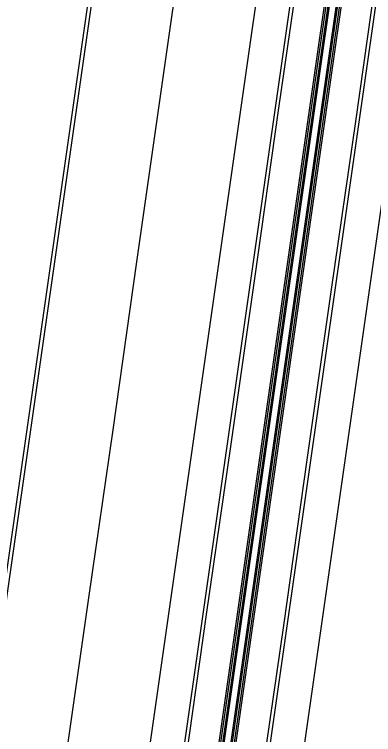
# Model space of a CAD drawing. Extents: x 1797478 to 1804836, y 246529 to 250952.
# Drawn here: x 1797826.2 to 1797879.1, y 248929.3 to 249035.4 of the extents above; entities that cross this region are included whole.
import ezdxf

# ---------------------------------------------------------------- set-up
doc = ezdxf.new("R2010")
doc.units = 0
for name, color, linetype in [('1', 7, 'Continuous'), ('DRAINAGE', 7, 'Continuous'), ('EDPV-LINE', 7, 'Continuous'), ('SHDR-UPAV', 7, 'Continuous')]:
    doc.layers.add(name, color=color, linetype=linetype)

msp = doc.modelspace()

# ---------------------------------------------------------------- linework, layer by layer
for points in [[(1797815.94, 248800.98), (1797819.48, 248825.72), (1797823.02, 248850.47), (1797826.55, 248875.22), (1797827.86, 248884.39), (1797827.86, 248884.4), (1797830.09, 248899.97), (1797833.62, 248924.72), (1797837.16, 248949.47), (1797840.7, 248974.22), (1797844.23, 248998.96), (1797847.77, 249023.71), (1797851.3, 249048.46), (1797854.84, 249073.21), (1797858.38, 249097.96), (1797861.91, 249122.71), (1797865.45, 249147.46), (1797868.99, 249172.21), (1797872.52, 249196.95), (1797876.06, 249221.7), (1797879.59, 249246.45), (1797883.13, 249271.2)], [(1797815.94, 248800.98), (1797819.48, 248825.72), (1797823.02, 248850.47), (1797826.55, 248875.22), (1797827.86, 248884.39), (1797827.86, 248884.4), (1797830.09, 248899.97), (1797833.62, 248924.72), (1797837.16, 248949.47), (1797840.7, 248974.22), (1797844.23, 248998.96), (1797847.77, 249023.71), (1797851.3, 249048.46), (1797854.84, 249073.21), (1797858.38, 249097.96), (1797861.91, 249122.71), (1797865.45, 249147.46), (1797868.99, 249172.21), (1797872.52, 249196.95), (1797876.06, 249221.7), (1797879.59, 249246.45), (1797883.13, 249271.2)], [(1797815.94, 248800.98), (1797819.48, 248825.72), (1797823.02, 248850.47), (1797826.55, 248875.22), (1797827.86, 248884.39), (1797827.86, 248884.4), (1797830.09, 248899.97), (1797833.62, 248924.72), (1797837.16, 248949.47), (1797840.7, 248974.22), (1797844.23, 248998.96), (1797847.77, 249023.71), (1797851.3, 249048.46), (1797854.84, 249073.21), (1797858.38, 249097.96), (1797861.91, 249122.71), (1797865.45, 249147.46), (1797868.99, 249172.21), (1797872.52, 249196.95), (1797876.06, 249221.7), (1797879.59, 249246.45), (1797883.13, 249271.2)], [(1797815.94, 248800.98), (1797819.48, 248825.72), (1797823.02, 248850.47), (1797826.55, 248875.22), (1797827.86, 248884.39), (1797827.86, 248884.4), (1797830.09, 248899.97), (1797833.62, 248924.72), (1797837.16, 248949.47), (1797840.7, 248974.22), (1797844.23, 248998.96), (1797847.77, 249023.71), (1797851.3, 249048.46), (1797854.84, 249073.21), (1797858.38, 249097.96), (1797861.91, 249122.71), (1797865.45, 249147.46), (1797868.99, 249172.21), (1797872.52, 249196.95), (1797876.06, 249221.7), (1797879.59, 249246.45), (1797883.13, 249271.2)], [(1797827.82, 248799.28), (1797831.36, 248824.03), (1797834.89, 248848.78), (1797838.43, 248873.52), (1797839.74, 248882.7), (1797839.74, 248882.7), (1797841.97, 248898.27), (1797845.5, 248923.02), (1797849.04, 248947.77), (1797852.58, 248972.52), (1797856.11, 248997.27), (1797859.65, 249022.02), (1797863.18, 249046.76), (1797866.72, 249071.51), (1797870.26, 249096.26), (1797873.79, 249121.01), (1797877.33, 249145.76), (1797880.86, 249170.51), (1797884.4, 249195.26), (1797887.94, 249220.01), (1797891.47, 249244.75), (1797895.01, 249269.5)], [(1797827.82, 248799.28), (1797831.36, 248824.03), (1797834.89, 248848.78), (1797838.43, 248873.52), (1797839.74, 248882.7), (1797839.74, 248882.7), (1797841.97, 248898.27), (1797845.5, 248923.02), (1797849.04, 248947.77), (1797852.58, 248972.52), (1797856.11, 248997.27), (1797859.65, 249022.02), (1797863.18, 249046.76), (1797866.72, 249071.51), (1797870.26, 249096.26), (1797873.79, 249121.01), (1797877.33, 249145.76), (1797880.86, 249170.51), (1797884.4, 249195.26), (1797887.94, 249220.01), (1797891.47, 249244.75), (1797895.01, 249269.5)], [(1797827.82, 248799.28), (1797831.36, 248824.03), (1797834.89, 248848.78), (1797838.43, 248873.52), (1797839.74, 248882.7), (1797839.74, 248882.7), (1797841.97, 248898.27), (1797845.5, 248923.02), (1797849.04, 248947.77), (1797852.58, 248972.52), (1797856.11, 248997.27), (1797859.65, 249022.02), (1797863.18, 249046.76), (1797866.72, 249071.51), (1797870.26, 249096.26), (1797873.79, 249121.01), (1797877.33, 249145.76), (1797880.86, 249170.51), (1797884.4, 249195.26), (1797887.94, 249220.01), (1797891.47, 249244.75), (1797895.01, 249269.5)], [(1797827.82, 248799.28), (1797831.36, 248824.03), (1797834.89, 248848.78), (1797838.43, 248873.52), (1797839.74, 248882.7), (1797839.74, 248882.7), (1797841.97, 248898.27), (1797845.5, 248923.02), (1797849.04, 248947.77), (1797852.58, 248972.52), (1797856.11, 248997.27), (1797859.65, 249022.02), (1797863.18, 249046.76), (1797866.72, 249071.51), (1797870.26, 249096.26), (1797873.79, 249121.01), (1797877.33, 249145.76), (1797880.86, 249170.51), (1797884.4, 249195.26), (1797887.94, 249220.01), (1797891.47, 249244.75), (1797895.01, 249269.5)], [(1797832.77, 248798.57), (1797836.31, 248823.32), (1797839.84, 248848.07), (1797843.38, 248872.82), (1797844.69, 248881.99), (1797844.69, 248881.99), (1797846.92, 248897.57), (1797850.45, 248922.31), (1797853.99, 248947.06), (1797857.53, 248971.81), (1797861.06, 248996.56), (1797864.6, 249021.31), (1797868.13, 249046.06), (1797871.67, 249070.81), (1797875.21, 249095.55), (1797878.74, 249120.3), (1797882.28, 249145.05), (1797885.81, 249169.8), (1797889.35, 249194.55), (1797892.89, 249219.3), (1797896.42, 249244.05), (1797899.96, 249268.8)], [(1797833.29, 248798.5), (1797836.82, 248823.25), (1797840.36, 248847.99), (1797843.9, 248872.74), (1797845.21, 248881.92), (1797845.21, 248881.92), (1797847.43, 248897.49), (1797850.97, 248922.24), (1797854.5, 248946.99), (1797858.04, 248971.74), (1797861.58, 248996.49), (1797865.11, 249021.24), (1797868.65, 249045.98), (1797872.19, 249070.73), (1797875.72, 249095.48), (1797879.26, 249120.23), (1797882.79, 249144.98), (1797886.33, 249169.73), (1797889.87, 249194.48), (1797893.4, 249219.22), (1797896.94, 249243.97), (1797900.47, 249268.72)], [(1797841.51, 248822.58), (1797845.04, 248847.33), (1797848.58, 248872.07), (1797849.89, 248881.25), (1797849.89, 248881.25), (1797852.11, 248896.82), (1797855.65, 248921.57), (1797859.19, 248946.32), (1797862.72, 248971.07), (1797866.26, 248995.82), (1797869.79, 249020.57), (1797873.33, 249045.31), (1797876.87, 249070.06), (1797880.4, 249094.81), (1797883.94, 249119.56), (1797887.48, 249144.31), (1797891.01, 249169.06), (1797894.55, 249193.81), (1797898.08, 249218.56), (1797901.62, 249243.3), (1797905.16, 249268.05)], [(1797841.79, 248822.54), (1797845.33, 248847.28), (1797848.87, 248872.03), (1797850.18, 248881.21), (1797850.18, 248881.21), (1797852.4, 248896.78), (1797855.94, 248921.53), (1797859.48, 248946.28), (1797863.01, 248971.03), (1797866.55, 248995.78), (1797870.08, 249020.53), (1797873.62, 249045.27), (1797877.16, 249070.02), (1797880.69, 249094.77), (1797884.23, 249119.52), (1797887.76, 249144.27), (1797891.3, 249169.02), (1797894.84, 249193.77), (1797898.37, 249218.51), (1797901.91, 249243.26), (1797905.45, 249268.01)], [(1797841.8, 248822.53), (1797845.34, 248847.28), (1797848.87, 248872.03), (1797850.19, 248881.2), (1797850.19, 248881.21), (1797852.41, 248896.78), (1797855.95, 248921.53), (1797859.48, 248946.28), (1797863.02, 248971.03), (1797866.56, 248995.78), (1797870.09, 249020.52), (1797873.63, 249045.27), (1797877.16, 249070.02), (1797880.7, 249094.77), (1797884.24, 249119.52), (1797887.77, 249144.27), (1797891.31, 249169.02), (1797894.84, 249193.76), (1797898.38, 249218.51), (1797901.92, 249243.26), (1797905.45, 249268.01)], [(1797842, 248822.51), (1797845.54, 248847.26), (1797849.07, 248872), (1797850.38, 248881.18), (1797850.38, 248881.18), (1797852.61, 248896.75), (1797856.15, 248921.5), (1797859.68, 248946.25), (1797863.22, 248971), (1797866.75, 248995.75), (1797870.29, 249020.5), (1797873.83, 249045.24), (1797877.36, 249069.99), (1797880.9, 249094.74), (1797884.43, 249119.49), (1797887.97, 249144.24), (1797891.51, 249168.99), (1797895.04, 249193.74), (1797898.58, 249218.48), (1797902.12, 249243.23), (1797905.65, 249267.98)], [(1797842.99, 248822.36), (1797846.53, 248847.11), (1797850.06, 248871.86), (1797851.37, 248881.04), (1797851.37, 248881.04), (1797853.6, 248896.61), (1797857.14, 248921.36), (1797860.67, 248946.11), (1797864.21, 248970.86), (1797867.74, 248995.61), (1797871.28, 249020.35), (1797874.82, 249045.1), (1797878.35, 249069.85), (1797881.89, 249094.6), (1797885.42, 249119.35), (1797888.96, 249144.1), (1797892.5, 249168.85), (1797896.03, 249193.59), (1797899.57, 249218.34), (1797903.11, 249243.09), (1797906.64, 249267.84)], [(1797843.19, 248822.34), (1797846.72, 248847.09), (1797850.26, 248871.83), (1797851.57, 248881.01), (1797851.57, 248881.01), (1797853.8, 248896.58), (1797857.33, 248921.33), (1797860.87, 248946.08), (1797864.41, 248970.83), (1797867.94, 248995.58), (1797871.48, 249020.33), (1797875.01, 249045.07), (1797878.55, 249069.82), (1797882.09, 249094.57), (1797885.62, 249119.32), (1797889.16, 249144.07), (1797892.69, 249168.82), (1797896.23, 249193.57), (1797899.77, 249218.31), (1797903.3, 249243.06), (1797906.84, 249267.81)], [(1797845.13, 248822.06), (1797847.85, 248846.92), (1797850.56, 248871.79), (1797851.58, 248881.01), (1797851.58, 248881.01), (1797853.81, 248896.58), (1797857.34, 248921.33), (1797860.88, 248946.08), (1797864.41, 248970.83), (1797867.95, 248995.58), (1797871.49, 249020.32), (1797875.02, 249045.07), (1797878.56, 249069.82), (1797882.09, 249094.57), (1797885.63, 249119.32), (1797889.17, 249144.07), (1797892.7, 249168.82), (1797896.24, 249193.57), (1797899.78, 249218.31), (1797903.31, 249243.06), (1797906.85, 249267.81)], [(1797843.49, 248822.29), (1797847.02, 248847.04), (1797850.56, 248871.79), (1797851.87, 248880.96), (1797851.87, 248880.97), (1797854.09, 248896.54), (1797857.63, 248921.29), (1797861.17, 248946.04), (1797864.7, 248970.79), (1797868.24, 248995.53), (1797871.77, 249020.28), (1797875.31, 249045.03), (1797878.85, 249069.78), (1797882.38, 249094.53), (1797885.92, 249119.28), (1797889.46, 249144.03), (1797892.99, 249168.78), (1797896.53, 249193.52), (1797900.06, 249218.27), (1797903.6, 249243.02), (1797907.14, 249267.77)], [(1797850.1, 248821.35), (1797852.82, 248846.21), (1797855.53, 248871.08), (1797856.55, 248880.3), (1797856.55, 248880.3), (1797858.78, 248895.87), (1797862.31, 248920.62), (1797865.85, 248945.37), (1797869.38, 248970.12), (1797872.92, 248994.87), (1797876.46, 249019.61), (1797879.99, 249044.36), (1797883.53, 249069.11), (1797887.06, 249093.86), (1797890.6, 249118.61), (1797894.14, 249143.36), (1797897.67, 249168.11), (1797901.21, 249192.85), (1797904.75, 249217.6), (1797908.28, 249242.35), (1797911.82, 249267.1)], [(1797850.62, 248821.27), (1797853.33, 248846.14), (1797856.05, 248871.01), (1797857.07, 248880.22), (1797857.07, 248880.23), (1797859.29, 248895.8), (1797862.83, 248920.55), (1797866.36, 248945.29), (1797869.9, 248970.04), (1797873.44, 248994.79), (1797876.97, 249019.54), (1797880.51, 249044.29), (1797884.04, 249069.04), (1797887.58, 249093.79), (1797891.12, 249118.54), (1797894.65, 249143.28), (1797898.19, 249168.03), (1797901.73, 249192.78), (1797905.26, 249217.53), (1797908.8, 249242.28), (1797912.33, 249267.03)], [(1797855.57, 248820.57), (1797858.28, 248845.43), (1797860.99, 248870.3), (1797862.02, 248879.51), (1797862.02, 248879.52), (1797864.24, 248895.09), (1797867.78, 248919.84), (1797871.31, 248944.59), (1797874.85, 248969.34), (1797878.39, 248994.08), (1797881.92, 249018.83), (1797885.46, 249043.58), (1797888.99, 249068.33), (1797892.53, 249093.08), (1797896.07, 249117.83), (1797899.6, 249142.58), (1797903.14, 249167.33), (1797906.67, 249192.07), (1797910.21, 249216.82), (1797913.75, 249241.57), (1797917.28, 249266.32)], [(1797855.57, 248820.57), (1797858.28, 248845.43), (1797860.99, 248870.3), (1797862.02, 248879.51), (1797862.02, 248879.52), (1797864.24, 248895.09), (1797867.78, 248919.84), (1797871.31, 248944.59), (1797874.85, 248969.34), (1797878.39, 248994.08), (1797881.92, 249018.83), (1797885.46, 249043.58), (1797888.99, 249068.33), (1797892.53, 249093.08), (1797896.07, 249117.83), (1797899.6, 249142.58), (1797903.14, 249167.33), (1797906.67, 249192.07), (1797910.21, 249216.82), (1797913.75, 249241.57), (1797917.28, 249266.32)], [(1797855.57, 248820.57), (1797858.28, 248845.43), (1797860.99, 248870.3), (1797862.02, 248879.51), (1797862.02, 248879.52), (1797864.24, 248895.09), (1797867.78, 248919.84), (1797871.31, 248944.59), (1797874.85, 248969.34), (1797878.39, 248994.08), (1797881.92, 249018.83), (1797885.46, 249043.58), (1797888.99, 249068.33), (1797892.53, 249093.08), (1797896.07, 249117.83), (1797899.6, 249142.58), (1797903.14, 249167.33), (1797906.67, 249192.07), (1797910.21, 249216.82), (1797913.75, 249241.57), (1797917.28, 249266.32)], [(1797855.57, 248820.57), (1797858.28, 248845.43), (1797860.99, 248870.3), (1797862.02, 248879.51), (1797862.02, 248879.52), (1797864.24, 248895.09), (1797867.78, 248919.84), (1797871.31, 248944.59), (1797874.85, 248969.34), (1797878.39, 248994.08), (1797881.92, 249018.83), (1797885.46, 249043.58), (1797888.99, 249068.33), (1797892.53, 249093.08), (1797896.07, 249117.83), (1797899.6, 249142.58), (1797903.14, 249167.33), (1797906.67, 249192.07), (1797910.21, 249216.82), (1797913.75, 249241.57), (1797917.28, 249266.32)], [(1797855.57, 248820.57), (1797858.28, 248845.43), (1797860.99, 248870.3), (1797862.02, 248879.51), (1797862.02, 248879.52), (1797864.24, 248895.09), (1797867.78, 248919.84), (1797871.31, 248944.59), (1797874.85, 248969.34), (1797878.39, 248994.08), (1797881.92, 249018.83), (1797885.46, 249043.58), (1797888.99, 249068.33), (1797892.53, 249093.08), (1797896.07, 249117.83), (1797899.6, 249142.58), (1797903.14, 249167.33), (1797906.67, 249192.07), (1797910.21, 249216.82), (1797913.75, 249241.57), (1797917.28, 249266.32)], [(1797803.56, 248802.75), (1797807.09, 248827.49), (1797810.63, 248852.24), (1797814.17, 248876.99), (1797815.48, 248886.16), (1797815.48, 248886.17), (1797817.7, 248901.74), (1797821.24, 248926.49), (1797824.77, 248951.24), (1797828.31, 248975.99), (1797831.85, 249000.73), (1797835.38, 249025.48), (1797838.92, 249050.23), (1797842.46, 249074.98), (1797845.99, 249099.73), (1797849.53, 249124.48), (1797853.06, 249149.23), (1797856.6, 249173.97), (1797860.14, 249198.72), (1797863.67, 249223.47), (1797867.21, 249248.22)], [(1797804.06, 248802.67), (1797807.6, 248827.42), (1797811.14, 248852.17), (1797814.67, 248876.92), (1797815.98, 248886.09), (1797815.98, 248886.1), (1797818.21, 248901.67), (1797821.74, 248926.42), (1797825.28, 248951.16), (1797828.82, 248975.91), (1797832.35, 249000.66), (1797835.89, 249025.41), (1797839.43, 249050.16), (1797842.96, 249074.91), (1797846.5, 249099.66), (1797850.03, 249124.41), (1797853.57, 249149.15), (1797857.11, 249173.9), (1797860.64, 249198.65), (1797864.18, 249223.4), (1797867.71, 249248.15)], [(1797804.06, 248802.67), (1797807.6, 248827.42), (1797811.14, 248852.17), (1797814.67, 248876.92), (1797815.98, 248886.09), (1797815.98, 248886.1), (1797818.21, 248901.67), (1797821.74, 248926.42), (1797825.28, 248951.16), (1797828.82, 248975.91), (1797832.35, 249000.66), (1797835.89, 249025.41), (1797839.43, 249050.16), (1797842.96, 249074.91), (1797846.5, 249099.66), (1797850.03, 249124.41), (1797853.57, 249149.15), (1797857.11, 249173.9), (1797860.64, 249198.65), (1797864.18, 249223.4), (1797867.71, 249248.15)]]:
    msp.add_lwpolyline(points)
at = {"layer": '1'}
msp.add_lwpolyline([(1797815.94, 248800.98), (1797819.48, 248825.72), (1797823.02, 248850.47), (1797826.55, 248875.22), (1797827.86, 248884.39), (1797827.86, 248884.4), (1797830.09, 248899.97), (1797833.62, 248924.72), (1797837.16, 248949.47), (1797840.7, 248974.22), (1797844.23, 248998.96), (1797847.77, 249023.71), (1797851.3, 249048.46), (1797854.84, 249073.21), (1797858.38, 249097.96), (1797861.91, 249122.71), (1797865.45, 249147.46), (1797868.99, 249172.21), (1797872.52, 249196.95), (1797876.06, 249221.7), (1797879.59, 249246.45), (1797883.13, 249271.2)], dxfattribs=at)
at = {"layer": 'DRAINAGE'}
for points in [[(1797841.51, 248822.58), (1797845.04, 248847.33), (1797848.58, 248872.07), (1797849.89, 248881.25), (1797849.89, 248881.25), (1797852.11, 248896.82), (1797855.65, 248921.57), (1797859.19, 248946.32), (1797862.72, 248971.07), (1797866.26, 248995.82), (1797869.79, 249020.57), (1797873.33, 249045.31), (1797876.87, 249070.06), (1797880.4, 249094.81), (1797883.94, 249119.56), (1797887.48, 249144.31), (1797891.01, 249169.06), (1797894.55, 249193.81), (1797898.08, 249218.56), (1797901.62, 249243.3), (1797905.16, 249268.05)], [(1797843.49, 248822.29), (1797847.02, 248847.04), (1797850.56, 248871.79), (1797851.87, 248880.96), (1797851.87, 248880.97), (1797854.09, 248896.54), (1797857.63, 248921.29), (1797861.17, 248946.04), (1797864.7, 248970.79), (1797868.24, 248995.53), (1797871.77, 249020.28), (1797875.31, 249045.03), (1797878.85, 249069.78), (1797882.38, 249094.53), (1797885.92, 249119.28), (1797889.46, 249144.03), (1797892.99, 249168.78), (1797896.53, 249193.52), (1797900.06, 249218.27), (1797903.6, 249243.02), (1797907.14, 249267.77)]]:
    msp.add_lwpolyline(points, dxfattribs=at)
at = {"layer": 'EDPV-LINE'}
for points in [[(1797827.82, 248799.28), (1797831.36, 248824.03), (1797834.89, 248848.78), (1797838.43, 248873.52), (1797839.74, 248882.7), (1797839.74, 248882.7), (1797841.97, 248898.27), (1797845.5, 248923.02), (1797849.04, 248947.77), (1797852.58, 248972.52), (1797856.11, 248997.27), (1797859.65, 249022.02), (1797863.18, 249046.76), (1797866.72, 249071.51), (1797870.26, 249096.26), (1797873.79, 249121.01), (1797877.33, 249145.76), (1797880.86, 249170.51), (1797884.4, 249195.26), (1797887.94, 249220.01), (1797891.47, 249244.75), (1797895.01, 249269.5)], [(1797827.82, 248799.28), (1797831.36, 248824.03), (1797834.89, 248848.78), (1797838.43, 248873.52), (1797839.74, 248882.7), (1797839.74, 248882.7), (1797841.97, 248898.27), (1797845.5, 248923.02), (1797849.04, 248947.77), (1797852.58, 248972.52), (1797856.11, 248997.27), (1797859.65, 249022.02), (1797863.18, 249046.76), (1797866.72, 249071.51), (1797870.26, 249096.26), (1797873.79, 249121.01), (1797877.33, 249145.76), (1797880.86, 249170.51), (1797884.4, 249195.26), (1797887.94, 249220.01), (1797891.47, 249244.75), (1797895.01, 249269.5)], [(1797841.51, 248822.58), (1797845.04, 248847.33), (1797848.58, 248872.07), (1797849.89, 248881.25), (1797849.89, 248881.25), (1797852.11, 248896.82), (1797855.65, 248921.57), (1797859.19, 248946.32), (1797862.72, 248971.07), (1797866.26, 248995.82), (1797869.79, 249020.57), (1797873.33, 249045.31), (1797876.87, 249070.06), (1797880.4, 249094.81), (1797883.94, 249119.56), (1797887.48, 249144.31), (1797891.01, 249169.06), (1797894.55, 249193.81), (1797898.08, 249218.56), (1797901.62, 249243.3), (1797905.16, 249268.05)], [(1797843.49, 248822.29), (1797847.02, 248847.04), (1797850.56, 248871.79), (1797851.87, 248880.96), (1797851.87, 248880.97), (1797854.09, 248896.54), (1797857.63, 248921.29), (1797861.17, 248946.04), (1797864.7, 248970.79), (1797868.24, 248995.53), (1797871.77, 249020.28), (1797875.31, 249045.03), (1797878.85, 249069.78), (1797882.38, 249094.53), (1797885.92, 249119.28), (1797889.46, 249144.03), (1797892.99, 249168.78), (1797896.53, 249193.52), (1797900.06, 249218.27), (1797903.6, 249243.02), (1797907.14, 249267.77)], [(1797855.57, 248820.57), (1797858.28, 248845.43), (1797860.99, 248870.3), (1797862.02, 248879.51), (1797862.02, 248879.52), (1797864.24, 248895.09), (1797867.78, 248919.84), (1797871.31, 248944.59), (1797874.85, 248969.34), (1797878.39, 248994.08), (1797881.92, 249018.83), (1797885.46, 249043.58), (1797888.99, 249068.33), (1797892.53, 249093.08), (1797896.07, 249117.83), (1797899.6, 249142.58), (1797903.14, 249167.33), (1797906.67, 249192.07), (1797910.21, 249216.82), (1797913.75, 249241.57), (1797917.28, 249266.32)], [(1797804.06, 248802.67), (1797807.6, 248827.42), (1797811.14, 248852.17), (1797814.67, 248876.92), (1797815.98, 248886.09), (1797815.98, 248886.1), (1797818.21, 248901.67), (1797821.74, 248926.42), (1797825.28, 248951.16), (1797828.82, 248975.91), (1797832.35, 249000.66), (1797835.89, 249025.41), (1797839.43, 249050.16), (1797842.96, 249074.91), (1797846.5, 249099.66), (1797850.03, 249124.41), (1797853.57, 249149.15), (1797857.11, 249173.9), (1797860.64, 249198.65), (1797864.18, 249223.4), (1797867.71, 249248.15)], [(1797804.06, 248802.67), (1797807.6, 248827.42), (1797811.14, 248852.17), (1797814.67, 248876.92), (1797815.98, 248886.09), (1797815.98, 248886.1), (1797818.21, 248901.67), (1797821.74, 248926.42), (1797825.28, 248951.16), (1797828.82, 248975.91), (1797832.35, 249000.66), (1797835.89, 249025.41), (1797839.43, 249050.16), (1797842.96, 249074.91), (1797846.5, 249099.66), (1797850.03, 249124.41), (1797853.57, 249149.15), (1797857.11, 249173.9), (1797860.64, 249198.65), (1797864.18, 249223.4), (1797867.71, 249248.15)], [(1797804.06, 248802.67), (1797807.6, 248827.42), (1797811.14, 248852.17), (1797814.67, 248876.92), (1797815.98, 248886.09), (1797815.98, 248886.1), (1797818.21, 248901.67), (1797821.74, 248926.42), (1797825.28, 248951.16), (1797828.82, 248975.91), (1797832.35, 249000.66), (1797835.89, 249025.41), (1797839.43, 249050.16), (1797842.96, 249074.91), (1797846.5, 249099.66), (1797850.03, 249124.41), (1797853.57, 249149.15), (1797857.11, 249173.9), (1797860.64, 249198.65), (1797864.18, 249223.4), (1797867.71, 249248.15)], [(1797804.06, 248802.67), (1797807.6, 248827.42), (1797811.14, 248852.17), (1797814.67, 248876.92), (1797815.98, 248886.09), (1797815.98, 248886.1), (1797818.21, 248901.67), (1797821.74, 248926.42), (1797825.28, 248951.16), (1797828.82, 248975.91), (1797832.35, 249000.66), (1797835.89, 249025.41), (1797839.43, 249050.16), (1797842.96, 249074.91), (1797846.5, 249099.66), (1797850.03, 249124.41), (1797853.57, 249149.15), (1797857.11, 249173.9), (1797860.64, 249198.65), (1797864.18, 249223.4), (1797867.71, 249248.15)]]:
    msp.add_lwpolyline(points, dxfattribs=at)
at = {"layer": 'SHDR-UPAV'}
for points in [[(1797841.26, 248822.61), (1797844.79, 248847.36), (1797848.33, 248872.11), (1797849.64, 248881.28), (1797849.64, 248881.29), (1797851.87, 248896.86), (1797855.4, 248921.61), (1797858.94, 248946.36), (1797862.48, 248971.1), (1797866.01, 248995.85), (1797869.55, 249020.6), (1797873.08, 249045.35), (1797876.62, 249070.1), (1797880.16, 249094.85), (1797883.69, 249119.6), (1797887.23, 249144.34), (1797890.76, 249169.09), (1797894.3, 249193.84), (1797897.84, 249218.59), (1797901.37, 249243.34), (1797904.91, 249268.09)], [(1797841.26, 248822.61), (1797844.79, 248847.36), (1797848.33, 248872.11), (1797849.64, 248881.28), (1797849.64, 248881.29), (1797851.87, 248896.86), (1797855.4, 248921.61), (1797858.94, 248946.36), (1797862.48, 248971.1), (1797866.01, 248995.85), (1797869.55, 249020.6), (1797873.08, 249045.35), (1797876.62, 249070.1), (1797880.16, 249094.85), (1797883.69, 249119.6), (1797887.23, 249144.34), (1797890.76, 249169.09), (1797894.3, 249193.84), (1797897.84, 249218.59), (1797901.37, 249243.34), (1797904.91, 249268.09)], [(1797845.67, 248821.98), (1797848.38, 248846.85), (1797851.1, 248871.71), (1797852.12, 248880.93), (1797852.12, 248880.93), (1797854.34, 248896.5), (1797857.88, 248921.25), (1797861.41, 248946), (1797864.95, 248970.75), (1797868.49, 248995.5), (1797872.02, 249020.25), (1797875.56, 249045), (1797879.09, 249069.75), (1797882.63, 249094.49), (1797886.17, 249119.24), (1797889.7, 249143.99), (1797893.24, 249168.74), (1797896.78, 249193.49), (1797900.31, 249218.24), (1797903.85, 249242.99), (1797907.38, 249267.73)], [(1797845.67, 248821.98), (1797848.38, 248846.85), (1797851.1, 248871.71), (1797852.12, 248880.93), (1797852.12, 248880.93), (1797854.34, 248896.5), (1797857.88, 248921.25), (1797861.41, 248946), (1797864.95, 248970.75), (1797868.49, 248995.5), (1797872.02, 249020.25), (1797875.56, 249045), (1797879.09, 249069.75), (1797882.63, 249094.49), (1797886.17, 249119.24), (1797889.7, 249143.99), (1797893.24, 249168.74), (1797896.78, 249193.49), (1797900.31, 249218.24), (1797903.85, 249242.99), (1797907.38, 249267.73)]]:
    msp.add_lwpolyline(points, dxfattribs=at)

doc.saveas('drawing.dxf')
